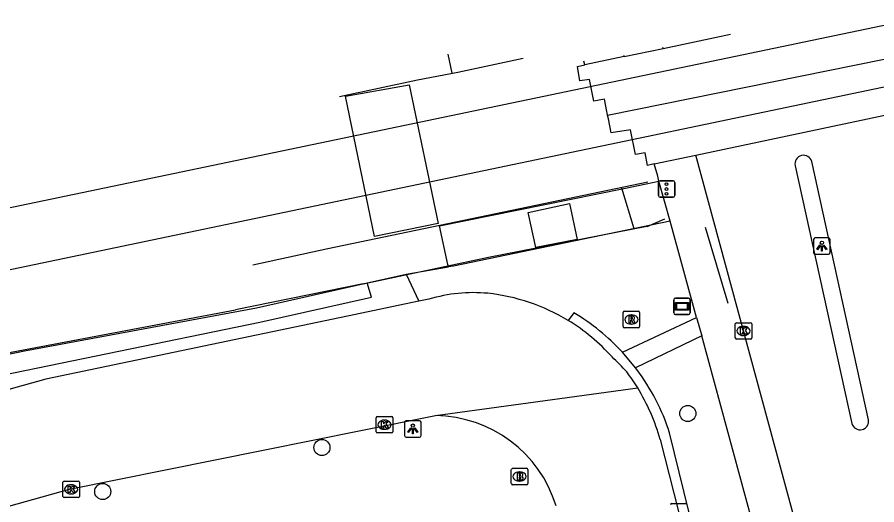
# Model space of a CAD drawing. Extents: x 162990 to 165007, y 383433 to 384336.
# Drawn here: x 164223.8 to 164276, y 384200.1 to 384229.8 of the extents above; entities that cross this region are included whole.
import ezdxf

# ---------------------------------------------------------------- set-up
doc = ezdxf.new("R2010")
doc.units = 0
for name, color, linetype in [('IMGEO_Boom', 7, 'Continuous'), ('IMGEO_Brandkraan', 7, 'Continuous'), ('IMGEO_Geluidsscherm', 7, 'Continuous'), ('IMGEO_Groenvoorziening', 7, 'Continuous'), ('IMGEO_Haag', 7, 'Continuous'), ('IMGEO_Hek', 7, 'Continuous'), ('IMGEO_Kolk', 7, 'Continuous'), ('IMGEO_Lichtpunt', 7, 'Continuous'), ('IMGEO_Overweg_gesloten', 7, 'Continuous'), ('IMGEO_Rijbaan_lokaal_gesloten', 7, 'Continuous'), ('IMGEO_Rijbaan_lokaal_open', 7, 'Continuous'), ('IMGEO_Rioolput', 7, 'Continuous'), ('IMGEO_Spoor', 7, 'Continuous'), ('IMGEO_Spoorbaan_gesloten', 7, 'Continuous'), ('IMGEO_Spoorbaan_halfverhard', 7, 'Continuous'), ('IMGEO_Straatnaambord', 7, 'Continuous'), ('IMGEO_Terreindeel_open', 7, 'Continuous'), ('IMGEO_Verkeersregelinstallatiepaal', 7, 'Continuous'), ('IMGEO_Voetpad_open', 7, 'Continuous')]:
    doc.layers.add(name, color=color, linetype=linetype)

msp = doc.modelspace()

# ---------------------------------------------------------------- linework, layer by layer
at = {"layer": 'IMGEO_Boom'}
for centre in [(164264.483, 384205.681), (164242.265, 384203.614), (164228.956, 384200.94)]:
    msp.add_circle(centre, 0.489, dxfattribs=at)
at = {"layer": 'IMGEO_Brandkraan'}
for p, q in [((164253.766, 384201.425), (164253.766, 384202.277)), ((164253.841, 384202.351), (164254.693, 384202.351)), ((164254.767, 384202.277), (164254.767, 384201.425)), ((164254.254, 384202.131), (164254.279, 384202.131)), ((164254.693, 384201.351), (164253.841, 384201.351)), ((164254.277, 384201.571), (164254.252, 384201.571))]:
    msp.add_line(p, q, dxfattribs=at)
for points in [[(164253.766, 384201.425), (164253.766, 384202.277)], [(164253.841, 384202.351), (164254.693, 384202.351)], [(164254.767, 384202.277), (164254.767, 384201.425)], [(164254.114, 384202.051), (164254.114, 384201.651), (164254.327, 384201.651)], [(164254.345, 384202.051), (164254.114, 384202.051)], [(164254.293, 384201.97), (164254.239, 384201.97), (164254.239, 384201.894)], [(164254.239, 384201.894), (164254.292, 384201.894)], [(164254.301, 384201.818), (164254.239, 384201.818), (164254.239, 384201.737)], [(164254.693, 384201.351), (164253.841, 384201.351)], [(164254.239, 384201.737), (164254.301, 384201.737)]]:
    msp.add_lwpolyline(points, dxfattribs=at)
for centre, radius, start, end in [((164253.843, 384202.275), 0.0765, 91.552, 178.448), ((164253.843, 384202.275), 0.0765, 91.552, 178.448), ((164254.691, 384202.275), 0.0765, 1.552, 88.448), ((164254.691, 384202.275), 0.0765, 1.552, 88.448), ((164254.294, 384201.932), 0.0379, 267.8285, 90.9355), ((164254.302, 384201.777), 0.0404, 269.8759, 90.5077), ((164254.349, 384201.906), 0.145, 59.4692, 91.5367), ((164254.374, 384201.953), 0.0922, 285.5137, 58.1501), ((164254.379, 384201.761), 0.105, 301.3115, 78.989), ((164253.843, 384201.427), 0.0765, 181.552, 268.448), ((164253.843, 384201.427), 0.0765, 181.552, 268.448), ((164254.333, 384201.902), 0.251, 268.6676, 293.5347), ((164254.691, 384201.427), 0.0765, 271.552, 358.448), ((164254.691, 384201.427), 0.0765, 271.552, 358.448)]:
    msp.add_arc(centre, radius, start, end, dxfattribs=at)
for centre, major_axis, ratio, start_param, end_param in [((164254.253, 384201.851), (-0.387, 0.002), 0.722429, 4.712389, 7.853982), ((164254.278, 384201.851), (-0.39, 0.002), 0.717154, 1.570796, 4.712389)]:
    msp.add_ellipse(centre, major_axis=major_axis, ratio=ratio, start_param=start_param, end_param=end_param, dxfattribs=at)
at = {"layer": 'IMGEO_Geluidsscherm'}
for points in [[(164244.763, 384213.568), (164237.019, 384211.987)], [(164032.408, 384169.426), (164042.242, 384171.643), (164047.123, 384172.737), (164051.97, 384173.728), (164061.762, 384175.788), (164071.604, 384177.826), (164086.223, 384180.877), (164096.055, 384182.81), (164105.823, 384184.809), (164115.598, 384186.979), (164125.423, 384189.022), (164131.529, 384190.317), (164140.846, 384192.235), (164149.08, 384193.949), (164157.857, 384195.735), (164165.757, 384197.284), (164171.413, 384198.388), (164182.191, 384200.754), (164188.653, 384202.187), (164197.889, 384204.143), (164208.612, 384206.353), (164222.309, 384209.203), (164232.177, 384211.07), (164237.019, 384211.987)]]:
    msp.add_lwpolyline(points, dxfattribs=at)
at = {"layer": 'IMGEO_Groenvoorziening'}
for points in [[(164263.401, 384217.372), (164250.245, 384214.635), (164249.949, 384214.584)], [(164247.376, 384214.139), (164248.158, 384212.497)]]:
    msp.add_lwpolyline(points, dxfattribs=at)
at = {"layer": 'IMGEO_Haag'}
msp.add_lwpolyline([(163892.562, 384140.484), (163892.745, 384139.603), (163976.433, 384156.982), (164073.867, 384177.406), (164173.737, 384197.907), (164238.498, 384211.23), (164245.279, 384212.748), (164245.015, 384213.611)], dxfattribs=at)
at = {"layer": 'IMGEO_Hek'}
for points in [[(164250.178, 384226.361), (164249.924, 384227.503)], [(164243.337, 384224.935), (164248.065, 384225.956), (164250.512, 384226.425), (164254.476, 384227.269)], [(164262.051, 384219.731), (164242.629, 384215.695), (164238.063, 384214.701)], [(164260.451, 384219.398), (164261.2, 384216.911)], [(164262.011, 384217.036), (164263.088, 384217.51)], [(164244.763, 384213.568), (164252.373, 384215.183), (164261.993, 384217.066)], [(164266.927, 384212.373), (164265.549, 384216.976)]]:
    msp.add_lwpolyline(points, dxfattribs=at)
at = {"layer": 'IMGEO_Kolk'}
for p, q in [((164267.44, 384211.196), (164268.292, 384211.196)), ((164267.365, 384210.27), (164267.365, 384211.122)), ((164267.853, 384210.976), (164267.878, 384210.976)), ((164268.366, 384211.122), (164268.366, 384210.27)), ((164268.292, 384210.196), (164267.44, 384210.196)), ((164267.876, 384210.416), (164267.851, 384210.416)), ((164245.563, 384204.574), (164245.563, 384205.426)), ((164245.638, 384205.5), (164246.49, 384205.5)), ((164246.564, 384205.426), (164246.564, 384204.574)), ((164246.051, 384205.28), (164246.076, 384205.28)), ((164246.49, 384204.5), (164245.638, 384204.5)), ((164246.074, 384204.72), (164246.049, 384204.72)), ((164226.542, 384200.648), (164226.542, 384201.5)), ((164226.617, 384201.574), (164227.469, 384201.574)), ((164227.03, 384201.354), (164227.055, 384201.354)), ((164227.543, 384201.5), (164227.543, 384200.648)), ((164227.053, 384200.794), (164227.028, 384200.794)), ((164227.469, 384200.574), (164226.617, 384200.574)), ((164263.512, 384200.207), (164264.364, 384200.207))]:
    msp.add_line(p, q, dxfattribs=at)
for points in [[(164267.44, 384211.196), (164268.292, 384211.196)], [(164267.365, 384210.27), (164267.365, 384211.122)], [(164267.686, 384210.896), (164267.809, 384210.896), (164267.809, 384210.745), (164267.939, 384210.896), (164268.103, 384210.896), (164267.957, 384210.745), (164268.11, 384210.496), (164267.958, 384210.496), (164267.873, 384210.66), (164267.809, 384210.593), (164267.809, 384210.496), (164267.686, 384210.496), (164267.686, 384210.896)], [(164268.366, 384211.122), (164268.366, 384210.27)], [(164268.292, 384210.196), (164267.44, 384210.196)], [(164245.563, 384204.574), (164245.563, 384205.426)], [(164245.638, 384205.5), (164246.49, 384205.5)], [(164246.564, 384205.426), (164246.564, 384204.574)], [(164245.884, 384205.2), (164246.007, 384205.2), (164246.007, 384205.049), (164246.137, 384205.2), (164246.301, 384205.2), (164246.155, 384205.049), (164246.308, 384204.8), (164246.156, 384204.8), (164246.071, 384204.964), (164246.007, 384204.897), (164246.007, 384204.8), (164245.884, 384204.8), (164245.884, 384205.2)], [(164246.49, 384204.5), (164245.638, 384204.5)], [(164226.542, 384200.648), (164226.542, 384201.5)], [(164226.617, 384201.574), (164227.469, 384201.574)], [(164226.863, 384201.274), (164226.986, 384201.274), (164226.986, 384201.123), (164227.116, 384201.274), (164227.28, 384201.274), (164227.134, 384201.123), (164227.287, 384200.874), (164227.135, 384200.874), (164227.05, 384201.038), (164226.986, 384200.971), (164226.986, 384200.874), (164226.863, 384200.874), (164226.863, 384201.274)], [(164227.543, 384201.5), (164227.543, 384200.648)], [(164227.469, 384200.574), (164226.617, 384200.574)], [(164263.512, 384200.207), (164264.364, 384200.207)]]:
    msp.add_lwpolyline(points, dxfattribs=at)
for centre, start, end in [((164267.442, 384211.12), 91.552, 178.448), ((164267.442, 384211.12), 91.552, 178.448), ((164268.29, 384211.12), 1.552, 88.448), ((164268.29, 384211.12), 1.552, 88.448), ((164267.442, 384210.272), 181.552, 268.448), ((164267.442, 384210.272), 181.552, 268.448), ((164268.29, 384210.272), 271.552, 358.448), ((164268.29, 384210.272), 271.552, 358.448), ((164245.64, 384205.424), 91.552, 178.448), ((164245.64, 384205.424), 91.552, 178.448), ((164246.488, 384205.424), 1.552, 88.448), ((164246.488, 384205.424), 1.552, 88.448), ((164245.64, 384204.576), 181.552, 268.448), ((164245.64, 384204.576), 181.552, 268.448), ((164246.488, 384204.576), 271.552, 358.448), ((164246.488, 384204.576), 271.552, 358.448), ((164226.619, 384201.498), 91.552, 178.448), ((164226.619, 384201.498), 91.552, 178.448), ((164227.467, 384201.498), 1.552, 88.448), ((164227.467, 384201.498), 1.552, 88.448), ((164226.619, 384200.65), 181.552, 268.448), ((164226.619, 384200.65), 181.552, 268.448), ((164227.467, 384200.65), 271.552, 358.448), ((164227.467, 384200.65), 271.552, 358.448), ((164263.514, 384200.131), 91.552, 178.448), ((164263.514, 384200.131), 91.552, 178.448), ((164264.362, 384200.131), 1.552, 88.448), ((164264.362, 384200.131), 1.552, 88.448)]:
    msp.add_arc(centre, 0.0765, start, end, dxfattribs=at)
for centre, major_axis, ratio, start_param, end_param in [((164267.852, 384210.696), (-0.387, 0.002), 0.722429, 4.712389, 7.853982), ((164267.877, 384210.696), (-0.39, 0.002), 0.717154, 1.570796, 4.712389), ((164246.05, 384205), (-0.387, 0.002), 0.722429, 4.712389, 7.853982), ((164246.075, 384205), (-0.39, 0.002), 0.717154, 1.570796, 4.712389), ((164227.029, 384201.074), (-0.387, 0.002), 0.722429, 4.712389, 7.853982), ((164227.054, 384201.074), (-0.39, 0.002), 0.717154, 1.570796, 4.712389)]:
    msp.add_ellipse(centre, major_axis=major_axis, ratio=ratio, start_param=start_param, end_param=end_param, dxfattribs=at)
at = {"layer": 'IMGEO_Lichtpunt'}
for p, q in [((164272.122, 384216.254), (164272.122, 384215.447)), ((164272.122, 384216.254), (164272.122, 384215.447)), ((164273.024, 384216.349), (164272.216, 384216.349)), ((164273.024, 384216.349), (164272.216, 384216.349)), ((164273.118, 384215.447), (164273.118, 384216.254)), ((164273.118, 384215.447), (164273.118, 384216.254)), ((164272.216, 384215.353), (164273.024, 384215.353)), ((164272.216, 384215.353), (164273.024, 384215.353)), ((164247.286, 384205.146), (164247.286, 384204.339)), ((164247.286, 384205.146), (164247.286, 384204.339)), ((164248.188, 384205.241), (164247.38, 384205.241)), ((164248.188, 384205.241), (164247.38, 384205.241)), ((164248.282, 384204.339), (164248.282, 384205.146)), ((164248.282, 384204.339), (164248.282, 384205.146)), ((164247.38, 384204.245), (164248.188, 384204.245)), ((164247.38, 384204.245), (164248.188, 384204.245))]:
    msp.add_line(p, q, dxfattribs=at)
for points in [[(164272.496, 384215.918), (164272.535, 384215.89), (164272.347, 384215.628), (164272.309, 384215.655), (164272.496, 384215.918)], [(164272.598, 384215.87), (164272.645, 384215.87), (164272.645, 384215.548), (164272.598, 384215.548), (164272.598, 384215.87)], [(164272.708, 384215.89), (164272.746, 384215.917), (164272.933, 384215.655), (164272.894, 384215.627), (164272.708, 384215.89)], [(164247.66, 384204.81), (164247.699, 384204.782), (164247.511, 384204.52), (164247.473, 384204.547), (164247.66, 384204.81)], [(164247.762, 384204.762), (164247.809, 384204.762), (164247.809, 384204.44), (164247.762, 384204.44), (164247.762, 384204.762)], [(164247.872, 384204.782), (164247.91, 384204.809), (164248.097, 384204.547), (164248.058, 384204.519), (164247.872, 384204.782)]]:
    msp.add_lwpolyline(points, dxfattribs=at)
for centre in [(164272.621, 384216.052), (164247.785, 384204.944)]:
    msp.add_circle(centre, 0.0994, dxfattribs=at)
for centre, start, end in [((164272.216, 384216.254), 90, 180), ((164272.216, 384216.254), 90, 180), ((164273.024, 384216.254), 0, 90), ((164273.024, 384216.254), 0, 90), ((164272.216, 384215.447), 180, 270), ((164272.216, 384215.447), 180, 270), ((164273.024, 384215.447), 270, 0), ((164273.024, 384215.447), 270, 360), ((164247.38, 384205.146), 90, 180), ((164247.38, 384205.146), 90, 180), ((164248.188, 384205.146), 0, 90), ((164248.188, 384205.146), 0, 90), ((164247.38, 384204.339), 180, 270), ((164247.38, 384204.339), 180, 270), ((164248.188, 384204.339), 270, 0), ((164248.188, 384204.339), 270, 360)]:
    msp.add_arc(centre, 0.0946, start, end, dxfattribs=at)
at = {"layer": 'IMGEO_Overweg_gesloten'}
for points in [[(164262.985, 384227.866), (164267.078, 384228.731)], [(164259.613, 384223.805), (164279.695, 384227.882)], [(164260.608, 384227.363), (164262.985, 384227.866)], [(164260.608, 384227.363), (164258.226, 384226.86)], [(164259.613, 384223.805), (164259.584, 384223.952), (164259.567, 384224.037), (164259.419, 384224.775), (164258.779, 384224.657), (164258.514, 384225.97), (164257.931, 384225.901), (164257.78, 384226.765), (164258.226, 384226.86)], [(164262.446, 384220.844), (164262.037, 384220.754), (164261.899, 384221.521), (164261.303, 384221.415), (164260.993, 384222.924), (164259.827, 384222.736), (164259.657, 384223.586), (164259.613, 384223.805)], [(164264.967, 384221.376), (164277.123, 384223.939)], [(164262.446, 384220.844), (164264.967, 384221.376)]]:
    msp.add_lwpolyline(points, dxfattribs=at)
at = {"layer": 'IMGEO_Rijbaan_lokaal_gesloten'}
for points in [[(164262.985, 384227.866), (164262.966, 384227.915)], [(164248.158, 384212.497), (164243.827, 384211.591), (164225.51, 384207.76), (164215.404, 384204.954)], [(164248.757, 384212.622), (164248.158, 384212.497)], [(164249.169, 384205.552), (164261.438, 384207.238)], [(164217.248, 384198.372), (164226.93, 384201.094), (164244.619, 384204.64), (164249.169, 384205.552)]]:
    msp.add_lwpolyline(points, dxfattribs=at)
for centre, radius, start, end in [((164251.464, 384203.699), 9.325, 84.5856, 106.8767), ((164251.079, 384201.231), 11.819, 58.7499, 83.8583), ((164251.058, 384201.22), 11.84, 41.8367, 58.6875), ((164250.06, 384198.553), 14.423, 42.0184, 47.0933), ((164251.161, 384200.918), 12.065, 31.5914, 37.1693)]:
    msp.add_arc(centre, radius, start, end, dxfattribs=at)
at = {"layer": 'IMGEO_Rijbaan_lokaal_open'}
for points in [[(164282.629, 384151.118), (164271.917, 384195.775), (164264.967, 384221.376)], [(164271.002, 384220.737), (164274.451, 384205.071)], [(164275.45, 384205.295), (164272.011, 384220.989)], [(164262.802, 384204.094), (164266.122, 384191.066), (164266.869, 384187.42)]]:
    msp.add_lwpolyline(points, dxfattribs=at)
for centre, radius, start, end in [((164271.51, 384220.847), 0.52, 15.8003, 192.2455), ((164251.038, 384200.858), 12.201, 15.3794, 31.5271), ((164249.07, 384197.795), 7.757, 17.0981, 89.2724), ((164274.947, 384205.199), 0.512, 194.4445, 10.8316)]:
    msp.add_arc(centre, radius, start, end, dxfattribs=at)
at = {"layer": 'IMGEO_Rioolput'}
for p, q in [((164260.556, 384210.967), (164260.556, 384211.819)), ((164260.631, 384211.893), (164261.483, 384211.893)), ((164261.044, 384211.673), (164261.069, 384211.673)), ((164261.557, 384211.819), (164261.557, 384210.967)), ((164261.483, 384210.893), (164260.631, 384210.893)), ((164261.067, 384211.113), (164261.042, 384211.113))]:
    msp.add_line(p, q, dxfattribs=at)
for points in [[(164260.556, 384210.967), (164260.556, 384211.819)], [(164260.631, 384211.893), (164261.483, 384211.893)], [(164261.557, 384211.819), (164261.557, 384210.967)], [(164261.145, 384211.591), (164260.893, 384211.593), (164260.893, 384211.193)], [(164260.893, 384211.193), (164261.017, 384211.193), (164261.017, 384211.355), (164261.028, 384211.355)], [(164261.071, 384211.512), (164261.017, 384211.512), (164261.017, 384211.431)], [(164261.017, 384211.431), (164261.069, 384211.431)], [(164261.075, 384211.326), (164261.146, 384211.193), (164261.286, 384211.193), (164261.221, 384211.319)], [(164261.483, 384210.893), (164260.631, 384210.893)]]:
    msp.add_lwpolyline(points, dxfattribs=at)
for centre, radius, start, end in [((164260.633, 384211.817), 0.0765, 91.552, 178.448), ((164260.633, 384211.817), 0.0765, 91.552, 178.448), ((164261.481, 384211.817), 0.0765, 1.552, 88.448), ((164261.481, 384211.817), 0.0765, 1.552, 88.448), ((164261.027, 384211.302), 0.0533, 26.0293, 88.6989), ((164261.053, 384211.62), 0.19, 274.7715, 282.9687), ((164261.077, 384211.416), 0.0964, 77.0061, 93.1865), ((164261.091, 384211.473), 0.0378, 276.6634, 79.6772), ((164261.144, 384211.481), 0.109, 350.3612, 89.416), ((164261.142, 384211.481), 0.112, 277.5842, 350.9817), ((164261.126, 384211.266), 0.108, 29.5134, 73.7905), ((164260.633, 384210.969), 0.0765, 181.552, 268.448), ((164260.633, 384210.969), 0.0765, 181.552, 268.448), ((164261.481, 384210.969), 0.0765, 271.552, 358.448), ((164261.481, 384210.969), 0.0765, 271.552, 358.448)]:
    msp.add_arc(centre, radius, start, end, dxfattribs=at)
for centre, major_axis, ratio, start_param, end_param in [((164261.043, 384211.393), (-0.387, 0.002), 0.722429, 4.712389, 7.853982), ((164261.068, 384211.393), (-0.39, 0.002), 0.717154, 1.570796, 4.712389)]:
    msp.add_ellipse(centre, major_axis=major_axis, ratio=ratio, start_param=start_param, end_param=end_param, dxfattribs=at)
at = {"layer": 'IMGEO_Spoor'}
for points in [[(164788.231, 384335.773), (164684.182, 384314.23), (164649.743, 384306.978), (164549.034, 384286.117), (164446.504, 384264.637), (164353.435, 384245.24), (164284.243, 384230.902), (164214.646, 384216.358), (164173.585, 384207.909), (164102.605, 384193.066), (164031.754, 384178.409), (163810.752, 384132.353), (163673.071, 384103.86), (163574.904, 384083.455)], [(164789.572, 384332.389), (164775.58, 384329.429), (164644.744, 384302.256), (164570.629, 384286.722), (164345.336, 384239.894), (164220.116, 384213.747), (164092.662, 384187.275), (164071.527, 384182.957), (163942.979, 384156.119), (163900.983, 384147.477), (163806.025, 384127.659), (163575.669, 384079.775)]]:
    msp.add_lwpolyline(points, dxfattribs=at)
at = {"layer": 'IMGEO_Spoorbaan_gesloten'}
msp.add_lwpolyline([(164247.568, 384225.648), (164249.33, 384217.215), (164245.464, 384216.432), (164243.698, 384224.963), (164247.568, 384225.648)], dxfattribs=at)
at = {"layer": 'IMGEO_Spoorbaan_halfverhard'}
for points in [[(164258.226, 384226.86), (164258.175, 384227.079)], [(164262.732, 384219.802), (164262.653, 384220.092), (164262.446, 384220.844)], [(164249.949, 384214.584), (164249.917, 384214.731), (164249.395, 384217.081), (164260.603, 384219.342), (164261.961, 384219.632), (164262.732, 384219.802)], [(164247.376, 384214.139), (164249.949, 384214.584)], [(164245.015, 384213.611), (164247.376, 384214.139)], [(163892.562, 384140.484), (163894.397, 384140.865), (163911.419, 384144.396), (163943.293, 384151.084), (163953.785, 384153.248), (163965.539, 384155.519), (163976.248, 384157.863), (164008.211, 384164.605), (164027.429, 384168.427), (164040.716, 384171.257), (164073.689, 384178.288), (164106.067, 384184.851), (164138.86, 384191.809), (164173.545, 384198.786), (164184.194, 384201.103), (164191.357, 384202.662), (164224.204, 384209.495), (164238.302, 384212.109), (164245.015, 384213.611)]]:
    msp.add_lwpolyline(points, dxfattribs=at)
at = {"layer": 'IMGEO_Straatnaambord'}
for p, q in [((164263.63, 384211.788), (164263.63, 384212.588)), ((164263.63, 384212.588), (164263.63, 384211.788)), ((164263.73, 384212.688), (164264.52, 384212.688)), ((164264.52, 384212.688), (164263.73, 384212.688)), ((164264.62, 384212.588), (164264.62, 384211.788)), ((164264.62, 384211.788), (164264.62, 384212.588)), ((164264.52, 384211.688), (164263.73, 384211.688)), ((164263.73, 384211.688), (164264.52, 384211.688))]:
    msp.add_line(p, q, dxfattribs=at)
for points in [[(164263.731, 384212.42), (164264.519, 384212.42), (164264.519, 384211.956), (164263.731, 384211.956), (164263.731, 384212.42)], [(164263.796, 384212.355), (164263.796, 384212.021), (164264.454, 384212.021), (164264.454, 384212.355), (164263.796, 384212.355)]]:
    msp.add_lwpolyline(points, dxfattribs=at)
for centre, start, end in [((164263.73, 384212.588), 90, 180), ((164263.73, 384212.588), 90, 180), ((164264.52, 384212.588), 0, 90), ((164264.52, 384212.588), 360, 90), ((164263.73, 384211.788), 180, 270), ((164263.73, 384211.788), 180, 270), ((164264.52, 384211.788), 270, 0), ((164264.52, 384211.788), 270, 0)]:
    msp.add_arc(centre, 0.1, start, end, dxfattribs=at)
at = {"layer": 'IMGEO_Terreindeel_open'}
msp.add_lwpolyline([(164254.791, 384217.883), (164257.289, 384218.445), (164257.766, 384216.256), (164255.254, 384215.756), (164254.791, 384217.883)], dxfattribs=at)
at = {"layer": 'IMGEO_Verkeersregelinstallatiepaal'}
for p, q in [((164262.694, 384218.918), (164262.694, 384219.718)), ((164262.694, 384219.718), (164262.694, 384218.918)), ((164262.794, 384219.818), (164263.584, 384219.818)), ((164263.584, 384219.818), (164262.794, 384219.818)), ((164263.684, 384219.718), (164263.684, 384218.918)), ((164263.684, 384218.918), (164263.684, 384219.718)), ((164263.584, 384218.818), (164262.794, 384218.818)), ((164262.794, 384218.818), (164263.584, 384218.818))]:
    msp.add_line(p, q, dxfattribs=at)
for centre in [(164263.189, 384219.608), (164263.189, 384219.318), (164263.189, 384219.028)]:
    msp.add_circle(centre, 0.085, dxfattribs=at)
for centre, start, end in [((164262.794, 384219.718), 90, 180), ((164262.794, 384219.718), 90, 180), ((164263.584, 384219.718), 0, 90), ((164263.584, 384219.718), 360, 90), ((164262.794, 384218.918), 180, 270), ((164262.794, 384218.918), 180, 270), ((164263.584, 384218.918), 270, 0), ((164263.584, 384218.918), 270, 0)]:
    msp.add_arc(centre, 0.1, start, end, dxfattribs=at)
at = {"layer": 'IMGEO_Voetpad_open'}
for points in [[(164260.58, 384227.442), (164260.608, 384227.363)], [(164263.401, 384217.372), (164262.732, 384219.802)], [(164265.013, 384211.511), (164263.401, 384217.372)], [(164257.557, 384211.801), (164257.211, 384211.335)], [(164260.507, 384209.41), (164265.013, 384211.511)], [(164265.013, 384211.511), (164265.331, 384210.398)], [(164265.331, 384210.398), (164261.299, 384208.459)], [(164279.829, 384151.74), (164269.173, 384196.228), (164265.331, 384210.398)], [(164261.299, 384208.459), (164260.507, 384209.41)], [(164261.384, 384208.356), (164261.299, 384208.459)], [(164271.962, 384148.128), (164272.034, 384148.712), (164272.414, 384151.199), (164272.677, 384163.35), (164272.274, 384169.542), (164271.311, 384177.619), (164270.949, 384178.573), (164270.369, 384179.413), (164269.071, 384180.496), (164268.767, 384181.12), (164266.623, 384191.243), (164263.373, 384204.511)]]:
    msp.add_lwpolyline(points, dxfattribs=at)
for centre, radius, start, end in [((164250.784, 384200.429), 13.236, 42.7274, 59.2224), ((164250.784, 384200.435), 13.233, 17.938, 36.7666)]:
    msp.add_arc(centre, radius, start, end, dxfattribs=at)

doc.saveas('drawing.dxf')
